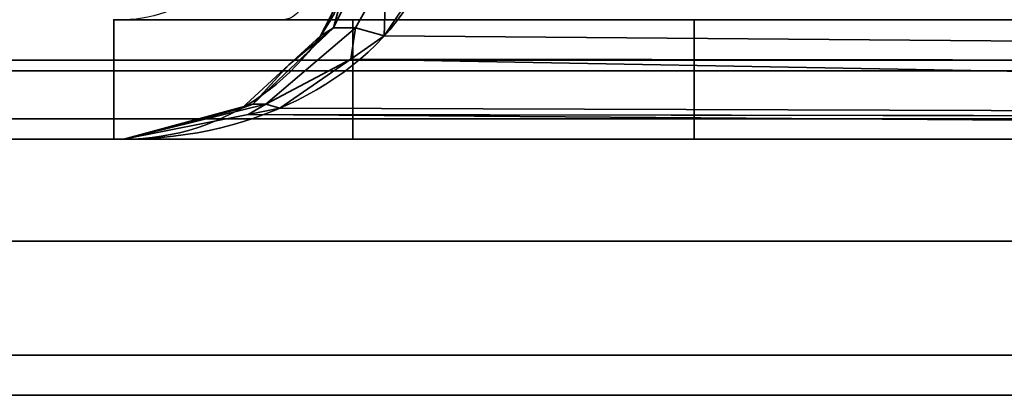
# Model space of a CAD drawing. Header units: millimetres. Extents: x -503 to 6703, y -110 to 193.
# Tile 925 of 1056: x 4005.05 to 4010.82, y -29 to -26.8. Entities that reach past the tile are written whole.
import ezdxf

# ---------------------------------------------------------------- set-up
doc = ezdxf.new("R2010")
doc.units = ezdxf.units.MM
doc.layers.add('152', color=7, linetype='Continuous', true_color=0xffffff)

# ---------------------------------------------------------------- blocks, each defined once
blk = doc.blocks.new('UG_SURFACE_366')
at = {"layer": '152', "color": 252, "linetype": 'Continuous', "lineweight": 35}
for points in [[(3981.0801, -27.5, -7.75), (4029.9201, -27.5, 673.3388), (4029.9201, -27.5, 332.7944)], [(3981.0801, -27.5, -7.75), (4029.9201, -27.5, 1013.8832), (4029.9201, -27.5, 673.3388)], [(3981.0801, -27.5, -7.75), (3981.0801, -27.5, 2072.17), (4029.9201, -27.5, 1354.4277), (4029.9201, -27.5, 1013.8832)], [(3981.0801, -27.5, 2072.17), (4029.9201, -27.5, 1694.972), (4029.9201, -27.5, 1354.4277)], [(3981.0801, -27.5, 2072.17), (4029.9201, -27.5, 2023.33), (4029.9201, -27.5, 1694.972)], [(4029.9201, -27.5, 332.7944), (4029.9201, -27.5, -7.75), (3981.0801, -27.5, -7.75)], [(4029.9201, -27.5, 2023.33), (3981.0801, -27.5, 2072.17), (3981.0801, -29, 2072.17), (4029.9201, -29, 2023.33)], [(3981.0801, -27.5, -7.75), (4029.9201, -27.5, -7.75), (4029.9201, -29, -7.75), (3981.0801, -29, -7.75)], [(3981.0801, -29, 2072.17), (4029.9201, -29, 1354.4277), (4029.9201, -29, 1694.972)], [(3981.0801, -29, 2072.17), (3981.0801, -29, -7.75), (4029.9201, -29, 1013.8832), (4029.9201, -29, 1354.4277)], [(3981.0801, -29, -7.75), (4029.9201, -29, 673.3388), (4029.9201, -29, 1013.8832)], [(3981.0801, -29, -7.75), (4029.9201, -29, 332.7944), (4029.9201, -29, 673.3388)], [(3981.0801, -29, -7.75), (4029.9201, -29, -7.75), (4029.9201, -29, 332.7944)], [(4029.9201, -29, 1694.972), (4029.9201, -29, 2023.33), (3981.0801, -29, 2072.17)]]:
    blk.add_3dface(points, dxfattribs=at)
blk = doc.blocks.new('UG_SURFACE_367')
at = {"layer": '152', "color": 252, "linetype": 'Continuous', "lineweight": 35}
for points in [[(3981.0801, -27.5, -7.75), (4029.9201, -27.5, 673.3388), (4029.9201, -27.5, 332.7944)], [(3981.0801, -27.5, -7.75), (4029.9201, -27.5, 1013.8832), (4029.9201, -27.5, 673.3388)], [(3981.0801, -27.5, -7.75), (3981.0801, -27.5, 2072.17), (4029.9201, -27.5, 1354.4277), (4029.9201, -27.5, 1013.8832)], [(3981.0801, -27.5, 2072.17), (4029.9201, -27.5, 1694.972), (4029.9201, -27.5, 1354.4277)], [(3981.0801, -27.5, 2072.17), (4029.9201, -27.5, 2023.33), (4029.9201, -27.5, 1694.972)], [(4029.9201, -27.5, 332.7944), (4029.9201, -27.5, -7.75), (3981.0801, -27.5, -7.75)], [(4029.9201, -27.5, 2023.33), (3981.0801, -27.5, 2072.17), (3981.0801, -29, 2072.17), (4029.9201, -29, 2023.33)], [(3981.0801, -27.5, -7.75), (4029.9201, -27.5, -7.75), (4029.9201, -29, -7.75), (3981.0801, -29, -7.75)], [(3981.0801, -29, 2072.17), (4029.9201, -29, 1354.4277), (4029.9201, -29, 1694.972)], [(3981.0801, -29, 2072.17), (3981.0801, -29, -7.75), (4029.9201, -29, 1013.8832), (4029.9201, -29, 1354.4277)], [(3981.0801, -29, -7.75), (4029.9201, -29, 673.3388), (4029.9201, -29, 1013.8832)], [(3981.0801, -29, -7.75), (4029.9201, -29, 332.7944), (4029.9201, -29, 673.3388)], [(3981.0801, -29, -7.75), (4029.9201, -29, -7.75), (4029.9201, -29, 332.7944)], [(4029.9201, -29, 1694.972), (4029.9201, -29, 2023.33), (3981.0801, -29, 2072.17)]]:
    blk.add_3dface(points, dxfattribs=at)
blk = doc.blocks.new('UG_SURFACE_368')
at = {"layer": '152', "color": 252, "linetype": 'Continuous', "lineweight": 35}
for points in [[(3978.0593, -26.5209, 2075.1908), (3978.2345, -27.0987, 2075.0155), (5021.7657, -27.0987, 2075.0155), (5021.9407, -26.5209, 2075.1908)], [(5020.0372, -27.0372, 2073.2872), (3979.9628, -27.0372, 2073.2872), (3979.6202, -26.5246, 2073.6296), (5020.3795, -26.5246, 2073.6296)], [(5019.5246, -27.3797, 2072.7746), (3980.4754, -27.3797, 2072.7746), (3979.9628, -27.0372, 2073.2872), (5020.0372, -27.0372, 2073.2872)], [(5021.7657, -27.0987, 2075.0155), (3978.2345, -27.0987, 2075.0155), (3978.9021, -28.0979, 2074.348), (5021.0977, -28.0979, 2074.348)], [(5018.9199, -27.5, 2072.17), (3981.0801, -27.5, 2072.17), (3980.4754, -27.3797, 2072.7746), (5019.5246, -27.3797, 2072.7746)], [(3981.0801, -27.5, 2072.17), (5018.9199, -27.5, 2072.17), (4970.0799, -27.5, 2023.33), (4029.9201, -27.5, 2023.33)], [(3981.0801, -27.5, 2072.17), (4029.9201, -27.5, 2023.33), (4029.9201, -29, 2023.33), (3981.0801, -29, 2072.17)], [(5021.0977, -28.0979, 2074.348), (3978.9021, -28.0979, 2074.348), (3979.9013, -28.7655, 2073.3488), (5020.0987, -28.7655, 2073.3488)], [(5020.0987, -28.7655, 2073.3488), (3979.9013, -28.7655, 2073.3488), (3981.0801, -29, 2072.17), (5018.9199, -29, 2072.17)], [(3981.0801, -29, 2072.17), (4029.9201, -29, 2023.33), (4970.0799, -29, 2023.33), (5018.9199, -29, 2072.17)]]:
    blk.add_3dface(points, dxfattribs=at)
blk = doc.blocks.new('UG_SURFACE_394')
at = {"layer": '152', "color": 252, "linetype": 'Continuous', "lineweight": 35}
for points in [[(4006.9451, -26.6322, 1163.1), (4007.0453, -26.5266, 1163.3161), (4006.8879, -26.8485, 1163.4473)], [(4007.0171, -26.8485, 1163.6335), (4006.8879, -26.8485, 1163.4473), (4007.0453, -26.5266, 1163.3161), (4007.195, -26.5266, 1163.5323)], [(4006.8879, -26.8485, 1006.5528), (4007.0453, -26.5266, 1006.6839), (4006.9451, -26.6322, 1006.9)], [(4006.8879, -26.8485, 1006.5528), (4007.0171, -26.8485, 1006.3665), (4007.195, -26.5266, 1006.4677), (4007.0453, -26.5266, 1006.6839)], [(4007.185, -26.895, 1163.7784), (4007.0171, -26.8485, 1163.6335), (4007.195, -26.5266, 1163.5323)], [(4007.195, -26.5266, 1006.4677), (4007.0171, -26.8485, 1006.3665), (4007.185, -26.895, 1006.2215)], [(4007.195, -26.5266, 1163.5323), (4007.4077, -26.5648, 1163.6825), (4007.185, -26.895, 1163.7784)], [(4007.185, -26.895, 1006.2215), (4007.4077, -26.5648, 1006.3175), (4007.195, -26.5266, 1006.4677)], [(4026.3805, -27.0531, 1171.1322), (4007.185, -26.895, 1163.7784), (4007.4077, -26.5648, 1163.6825)], [(4007.4077, -26.5648, 1006.3175), (4007.185, -26.895, 1006.2215), (4026.3805, -27.0531, 998.8678)], [(4007.4077, -26.5648, 1163.6825), (4026.485, -26.5648, 1170.855), (4026.3805, -27.0531, 1171.1322)], [(4026.3805, -27.0531, 998.8678), (4026.485, -26.5648, 999.1449), (4007.4077, -26.5648, 1006.3175)], [(4006.8879, -26.8485, 1163.4473), (4006.8111, -26.895, 1163.2391), (4006.9451, -26.6322, 1163.1)], [(4006.8111, -26.895, 1006.7608), (4006.9451, -26.6322, 1163.1), (4006.8111, -26.895, 1163.2391)], [(4006.8111, -26.895, 1006.7608), (4006.9451, -26.6322, 1006.9), (4006.9451, -26.6322, 1163.1)], [(4006.9451, -26.6322, 1006.9), (4006.8111, -26.895, 1006.7608), (4006.8879, -26.8485, 1006.5528)], [(4005.6, -27.5, 1165), (4005.6, -26.8, 1165), (4005.6, -26.8, 980), (4005.6, -27.5, 980)], [(4005.6, -27.5, 1165), (4007, -27.5, 1165), (4007, -26.8, 1165), (4005.6, -26.8, 1165)], [(4026.0201, -27.5, 980), (4005.6, -27.5, 980), (4005.6, -26.8, 980), (4026.0201, -26.8, 980)], [(4007, -27.5, 1177.3725), (4007, -26.8, 1177.3725), (4007, -26.8, 1165), (4007, -27.5, 1165)], [(4007, -26.8, 1177.3725), (4007, -27.5, 1177.3725), (4008.9998, -27.5, 1190.0001), (4008.9998, -26.8, 1190.0001)], [(4026.0201, -26.8, 1190.0001), (4008.9998, -26.8, 1190.0001), (4008.9998, -27.5, 1190.0001), (4026.0201, -27.5, 1190.0001)], [(4006.6257, -27.0649, 1163.4319), (4006.8879, -26.8485, 1163.4473), (4006.4149, -27.2951, 1163.8317)], [(4006.4907, -27.2951, 1163.9408), (4006.4149, -27.2951, 1163.8317), (4006.8879, -26.8485, 1163.4473), (4007.0171, -26.8485, 1163.6335)], [(4006.4149, -27.2951, 1006.1682), (4006.8879, -26.8485, 1006.5528), (4006.6257, -27.0649, 1006.5682)], [(4006.4149, -27.2951, 1006.1682), (4006.4907, -27.2951, 1006.0592), (4007.0171, -26.8485, 1006.3665), (4006.8879, -26.8485, 1006.5528)], [(4006.4907, -27.2951, 1163.9408), (4007.0171, -26.8485, 1163.6335), (4006.9885, -27.0309, 1163.8631)], [(4006.9885, -27.0309, 1006.1369), (4007.0171, -26.8485, 1006.3665), (4006.4907, -27.2951, 1006.0592)], [(4006.6257, -27.0649, 1163.4319), (4006.8111, -26.895, 1163.2391), (4006.8879, -26.8485, 1163.4473)], [(4006.8879, -26.8485, 1006.5528), (4006.8111, -26.895, 1006.7608), (4006.6257, -27.0649, 1006.5682)], [(4007.0171, -26.8485, 1163.6335), (4007.185, -26.895, 1163.7784), (4006.9885, -27.0309, 1163.8631)], [(4006.9885, -27.0309, 1006.1369), (4007.185, -26.895, 1006.2215), (4007.0171, -26.8485, 1006.3665)], [(4006.8111, -26.895, 1163.2391), (4006.6257, -27.0649, 1006.5682), (4006.8111, -26.895, 1006.7608)], [(4006.8111, -26.895, 1163.2391), (4006.6257, -27.0649, 1163.4319), (4006.6257, -27.0649, 1006.5682)], [(4026.3805, -27.0531, 1171.1322), (4006.9885, -27.0309, 1163.8631), (4007.185, -26.895, 1163.7784)], [(4007.185, -26.895, 1006.2215), (4006.9885, -27.0309, 1006.1369), (4026.3805, -27.0531, 998.8678)], [(4006.9885, -27.0309, 1163.8631), (4006.5737, -27.3178, 1164.0419), (4006.4907, -27.2951, 1163.9408)], [(4006.4907, -27.2951, 1006.0592), (4006.5737, -27.3178, 1005.9581), (4006.9885, -27.0309, 1006.1369)], [(4026.2165, -27.3824, 1171.5686), (4006.5737, -27.3178, 1164.0419), (4006.9885, -27.0309, 1163.8631)], [(4006.9885, -27.0309, 1006.1369), (4006.5737, -27.3178, 1005.9581), (4026.2165, -27.3824, 998.4314)], [(4006.9885, -27.0309, 1163.8631), (4026.3805, -27.0531, 1171.1322), (4026.3801, -27.056, 1171.1339)], [(4006.9885, -27.0309, 1163.8631), (4026.3801, -27.056, 1171.1339), (4026.2165, -27.3824, 1171.5686)], [(4026.2165, -27.3824, 998.4314), (4026.3801, -27.056, 998.8661), (4006.9885, -27.0309, 1006.1369)], [(4026.3801, -27.056, 998.8661), (4026.3805, -27.0531, 998.8678), (4006.9885, -27.0309, 1006.1369)], [(4006.4149, -27.2951, 1163.8317), (4006.3496, -27.3178, 1163.7186), (4006.6257, -27.0649, 1163.4319)], [(4006.3496, -27.3178, 1006.2814), (4006.6257, -27.0649, 1163.4319), (4006.3496, -27.3178, 1163.7186)], [(4006.3496, -27.3178, 1006.2814), (4006.6257, -27.0649, 1006.5682), (4006.6257, -27.0649, 1163.4319)], [(4006.6257, -27.0649, 1006.5682), (4006.3496, -27.3178, 1006.2814), (4006.4149, -27.2951, 1006.1682)], [(4006.4149, -27.2951, 1163.8317), (4005.6591, -27.5, 1164.436), (4006.1855, -27.3611, 1163.8892)], [(4006.3882, -27.3547, 1164.1217), (4005.6591, -27.5, 1164.436), (4006.4907, -27.2951, 1163.9408)], [(4005.6591, -27.5, 1164.436), (4006.4149, -27.2951, 1163.8317), (4006.4907, -27.2951, 1163.9408)], [(4006.4907, -27.2951, 1006.0592), (4005.6591, -27.5, 1005.5641), (4006.3882, -27.3547, 1005.8782)], [(4006.1855, -27.3611, 1006.1108), (4005.6591, -27.5, 1005.5641), (4006.4149, -27.2951, 1006.1682)], [(4005.6591, -27.5, 1005.5641), (4006.4907, -27.2951, 1006.0592), (4006.4149, -27.2951, 1006.1682)], [(4006.1855, -27.3611, 1163.8892), (4006.3496, -27.3178, 1163.7186), (4006.4149, -27.2951, 1163.8317)], [(4006.4149, -27.2951, 1006.1682), (4006.3496, -27.3178, 1006.2814), (4006.1855, -27.3611, 1006.1108)], [(4006.3496, -27.3178, 1163.7186), (4006.1855, -27.3611, 1006.1108), (4006.3496, -27.3178, 1006.2814)], [(4006.3496, -27.3178, 1163.7186), (4006.1855, -27.3611, 1163.8892), (4006.1855, -27.3611, 1006.1108)], [(4006.4907, -27.2951, 1163.9408), (4006.5737, -27.3178, 1164.0419), (4006.3882, -27.3547, 1164.1217)], [(4006.3882, -27.3547, 1005.8782), (4006.5737, -27.3178, 1005.9581), (4006.4907, -27.2951, 1006.0592)], [(4026.2165, -27.3824, 1171.5686), (4006.3882, -27.3547, 1164.1217), (4006.5737, -27.3178, 1164.0419)], [(4006.5737, -27.3178, 1005.9581), (4006.3882, -27.3547, 1005.8782), (4026.2165, -27.3824, 998.4314)], [(4026.0201, -27.5, 1172.0912), (4005.6591, -27.5, 1164.436), (4006.3882, -27.3547, 1164.1217)], [(4006.3882, -27.3547, 1005.8782), (4005.6591, -27.5, 1005.5641), (4026.0201, -27.5, 997.9088)], [(4006.1855, -27.3611, 1006.1108), (4006.1855, -27.3611, 1163.8892), (4005.6591, -27.5, 1164.436), (4005.6591, -27.5, 1005.5641)], [(4006.3882, -27.3547, 1164.1217), (4026.2165, -27.3824, 1171.5686), (4026.2146, -27.3863, 1171.5738)], [(4006.3882, -27.3547, 1164.1217), (4026.2146, -27.3863, 1171.5738), (4026.0201, -27.5, 1172.0912)], [(4026.0201, -27.5, 997.9088), (4026.2146, -27.3863, 998.4262), (4006.3882, -27.3547, 1005.8782)], [(4026.2146, -27.3863, 998.4262), (4026.2165, -27.3824, 998.4314), (4006.3882, -27.3547, 1005.8782)], [(4005.6, -27.5, 1165), (4005.6, -27.5, 980), (4005.6591, -27.5, 1005.5641), (4005.6591, -27.5, 1164.436)], [(4005.6, -27.5, 980), (4026.0201, -27.5, 980), (4026.0201, -27.5, 997.9088), (4005.6591, -27.5, 1005.5641)], [(4005.6591, -27.5, 1164.436), (4007, -27.5, 1165), (4005.6, -27.5, 1165)], [(4007, -27.5, 1165), (4005.6591, -27.5, 1164.436), (4026.0201, -27.5, 1172.0912)], [(4026.0201, -27.5, 1172.0912), (4026.0201, -27.5, 1190.0001), (4008.9998, -27.5, 1190.0001), (4007, -27.5, 1177.3725)], [(4007, -27.5, 1177.3725), (4007, -27.5, 1165), (4026.0201, -27.5, 1172.0912)]]:
    blk.add_3dface(points, dxfattribs=at)
blk = doc.blocks.new('UG_SURFACE_402')
at = {"layer": '152', "color": 252, "linetype": 'Continuous', "lineweight": 35}
for points in [[(4006.9451, -26.6322, 1163.1), (4007.0453, -26.5266, 1163.3161), (4006.8879, -26.8485, 1163.4473)], [(4007.0171, -26.8485, 1163.6335), (4006.8879, -26.8485, 1163.4473), (4007.0453, -26.5266, 1163.3161), (4007.195, -26.5266, 1163.5323)], [(4006.8879, -26.8485, 1006.5528), (4007.0453, -26.5266, 1006.6839), (4006.9451, -26.6322, 1006.9)], [(4006.8879, -26.8485, 1006.5528), (4007.0171, -26.8485, 1006.3665), (4007.195, -26.5266, 1006.4677), (4007.0453, -26.5266, 1006.6839)], [(4007.185, -26.895, 1163.7784), (4007.0171, -26.8485, 1163.6335), (4007.195, -26.5266, 1163.5323)], [(4007.195, -26.5266, 1006.4677), (4007.0171, -26.8485, 1006.3665), (4007.185, -26.895, 1006.2215)], [(4007.195, -26.5266, 1163.5323), (4007.4077, -26.5648, 1163.6825), (4007.185, -26.895, 1163.7784)], [(4007.185, -26.895, 1006.2215), (4007.4077, -26.5648, 1006.3175), (4007.195, -26.5266, 1006.4677)], [(4026.3805, -27.0531, 1171.1322), (4007.185, -26.895, 1163.7784), (4007.4077, -26.5648, 1163.6825)], [(4007.4077, -26.5648, 1006.3175), (4007.185, -26.895, 1006.2215), (4026.3805, -27.0531, 998.8678)], [(4007.4077, -26.5648, 1163.6825), (4026.485, -26.5648, 1170.855), (4026.3805, -27.0531, 1171.1322)], [(4026.3805, -27.0531, 998.8678), (4026.485, -26.5648, 999.1449), (4007.4077, -26.5648, 1006.3175)], [(4006.8879, -26.8485, 1163.4473), (4006.8111, -26.895, 1163.2391), (4006.9451, -26.6322, 1163.1)], [(4006.8111, -26.895, 1006.7608), (4006.9451, -26.6322, 1163.1), (4006.8111, -26.895, 1163.2391)], [(4006.8111, -26.895, 1006.7608), (4006.9451, -26.6322, 1006.9), (4006.9451, -26.6322, 1163.1)], [(4006.9451, -26.6322, 1006.9), (4006.8111, -26.895, 1006.7608), (4006.8879, -26.8485, 1006.5528)], [(4005.6, -27.5, 1165), (4005.6, -26.8, 1165), (4005.6, -26.8, 980), (4005.6, -27.5, 980)], [(4005.6, -27.5, 1165), (4007, -27.5, 1165), (4007, -26.8, 1165), (4005.6, -26.8, 1165)], [(4026.0201, -27.5, 980), (4005.6, -27.5, 980), (4005.6, -26.8, 980), (4026.0201, -26.8, 980)], [(4007, -27.5, 1177.3725), (4007, -26.8, 1177.3725), (4007, -26.8, 1165), (4007, -27.5, 1165)], [(4007, -26.8, 1177.3725), (4007, -27.5, 1177.3725), (4008.9998, -27.5, 1190.0001), (4008.9998, -26.8, 1190.0001)], [(4026.0201, -26.8, 1190.0001), (4008.9998, -26.8, 1190.0001), (4008.9998, -27.5, 1190.0001), (4026.0201, -27.5, 1190.0001)], [(4006.6257, -27.0649, 1163.4319), (4006.8879, -26.8485, 1163.4473), (4006.4149, -27.2951, 1163.8317)], [(4006.4907, -27.2951, 1163.9408), (4006.4149, -27.2951, 1163.8317), (4006.8879, -26.8485, 1163.4473), (4007.0171, -26.8485, 1163.6335)], [(4006.4149, -27.2951, 1006.1682), (4006.8879, -26.8485, 1006.5528), (4006.6257, -27.0649, 1006.5682)], [(4006.4149, -27.2951, 1006.1682), (4006.4907, -27.2951, 1006.0592), (4007.0171, -26.8485, 1006.3665), (4006.8879, -26.8485, 1006.5528)], [(4006.4907, -27.2951, 1163.9408), (4007.0171, -26.8485, 1163.6335), (4006.9885, -27.0309, 1163.8631)], [(4006.9885, -27.0309, 1006.1369), (4007.0171, -26.8485, 1006.3665), (4006.4907, -27.2951, 1006.0592)], [(4006.6257, -27.0649, 1163.4319), (4006.8111, -26.895, 1163.2391), (4006.8879, -26.8485, 1163.4473)], [(4006.8879, -26.8485, 1006.5528), (4006.8111, -26.895, 1006.7608), (4006.6257, -27.0649, 1006.5682)], [(4007.0171, -26.8485, 1163.6335), (4007.185, -26.895, 1163.7784), (4006.9885, -27.0309, 1163.8631)], [(4006.9885, -27.0309, 1006.1369), (4007.185, -26.895, 1006.2215), (4007.0171, -26.8485, 1006.3665)], [(4006.8111, -26.895, 1163.2391), (4006.6257, -27.0649, 1006.5682), (4006.8111, -26.895, 1006.7608)], [(4006.8111, -26.895, 1163.2391), (4006.6257, -27.0649, 1163.4319), (4006.6257, -27.0649, 1006.5682)], [(4026.3805, -27.0531, 1171.1322), (4006.9885, -27.0309, 1163.8631), (4007.185, -26.895, 1163.7784)], [(4007.185, -26.895, 1006.2215), (4006.9885, -27.0309, 1006.1369), (4026.3805, -27.0531, 998.8678)], [(4006.9885, -27.0309, 1163.8631), (4006.5737, -27.3178, 1164.0419), (4006.4907, -27.2951, 1163.9408)], [(4006.4907, -27.2951, 1006.0592), (4006.5737, -27.3178, 1005.9581), (4006.9885, -27.0309, 1006.1369)], [(4026.2165, -27.3824, 1171.5686), (4006.5737, -27.3178, 1164.0419), (4006.9885, -27.0309, 1163.8631)], [(4006.9885, -27.0309, 1006.1369), (4006.5737, -27.3178, 1005.9581), (4026.2165, -27.3824, 998.4314)], [(4006.9885, -27.0309, 1163.8631), (4026.3805, -27.0531, 1171.1322), (4026.3801, -27.056, 1171.1339)], [(4006.9885, -27.0309, 1163.8631), (4026.3801, -27.056, 1171.1339), (4026.2165, -27.3824, 1171.5686)], [(4026.2165, -27.3824, 998.4314), (4026.3801, -27.056, 998.8661), (4006.9885, -27.0309, 1006.1369)], [(4026.3801, -27.056, 998.8661), (4026.3805, -27.0531, 998.8678), (4006.9885, -27.0309, 1006.1369)], [(4006.4149, -27.2951, 1163.8317), (4006.3496, -27.3178, 1163.7186), (4006.6257, -27.0649, 1163.4319)], [(4006.3496, -27.3178, 1006.2814), (4006.6257, -27.0649, 1163.4319), (4006.3496, -27.3178, 1163.7186)], [(4006.3496, -27.3178, 1006.2814), (4006.6257, -27.0649, 1006.5682), (4006.6257, -27.0649, 1163.4319)], [(4006.6257, -27.0649, 1006.5682), (4006.3496, -27.3178, 1006.2814), (4006.4149, -27.2951, 1006.1682)], [(4006.4149, -27.2951, 1163.8317), (4005.6591, -27.5, 1164.436), (4006.1855, -27.3611, 1163.8892)], [(4006.3882, -27.3547, 1164.1217), (4005.6591, -27.5, 1164.436), (4006.4907, -27.2951, 1163.9408)], [(4005.6591, -27.5, 1164.436), (4006.4149, -27.2951, 1163.8317), (4006.4907, -27.2951, 1163.9408)], [(4006.4907, -27.2951, 1006.0592), (4005.6591, -27.5, 1005.5641), (4006.3882, -27.3547, 1005.8782)], [(4006.1855, -27.3611, 1006.1108), (4005.6591, -27.5, 1005.5641), (4006.4149, -27.2951, 1006.1682)], [(4005.6591, -27.5, 1005.5641), (4006.4907, -27.2951, 1006.0592), (4006.4149, -27.2951, 1006.1682)], [(4006.1855, -27.3611, 1163.8892), (4006.3496, -27.3178, 1163.7186), (4006.4149, -27.2951, 1163.8317)], [(4006.4149, -27.2951, 1006.1682), (4006.3496, -27.3178, 1006.2814), (4006.1855, -27.3611, 1006.1108)], [(4006.3496, -27.3178, 1163.7186), (4006.1855, -27.3611, 1006.1108), (4006.3496, -27.3178, 1006.2814)], [(4006.3496, -27.3178, 1163.7186), (4006.1855, -27.3611, 1163.8892), (4006.1855, -27.3611, 1006.1108)], [(4006.4907, -27.2951, 1163.9408), (4006.5737, -27.3178, 1164.0419), (4006.3882, -27.3547, 1164.1217)], [(4006.3882, -27.3547, 1005.8782), (4006.5737, -27.3178, 1005.9581), (4006.4907, -27.2951, 1006.0592)], [(4026.2165, -27.3824, 1171.5686), (4006.3882, -27.3547, 1164.1217), (4006.5737, -27.3178, 1164.0419)], [(4006.5737, -27.3178, 1005.9581), (4006.3882, -27.3547, 1005.8782), (4026.2165, -27.3824, 998.4314)], [(4026.0201, -27.5, 1172.0912), (4005.6591, -27.5, 1164.436), (4006.3882, -27.3547, 1164.1217)], [(4006.3882, -27.3547, 1005.8782), (4005.6591, -27.5, 1005.5641), (4026.0201, -27.5, 997.9088)], [(4006.1855, -27.3611, 1006.1108), (4006.1855, -27.3611, 1163.8892), (4005.6591, -27.5, 1164.436), (4005.6591, -27.5, 1005.5641)], [(4006.3882, -27.3547, 1164.1217), (4026.2165, -27.3824, 1171.5686), (4026.2146, -27.3863, 1171.5738)], [(4006.3882, -27.3547, 1164.1217), (4026.2146, -27.3863, 1171.5738), (4026.0201, -27.5, 1172.0912)], [(4026.0201, -27.5, 997.9088), (4026.2146, -27.3863, 998.4262), (4006.3882, -27.3547, 1005.8782)], [(4026.2146, -27.3863, 998.4262), (4026.2165, -27.3824, 998.4314), (4006.3882, -27.3547, 1005.8782)], [(4005.6, -27.5, 1165), (4005.6, -27.5, 980), (4005.6591, -27.5, 1005.5641), (4005.6591, -27.5, 1164.436)], [(4005.6, -27.5, 980), (4026.0201, -27.5, 980), (4026.0201, -27.5, 997.9088), (4005.6591, -27.5, 1005.5641)], [(4005.6591, -27.5, 1164.436), (4007, -27.5, 1165), (4005.6, -27.5, 1165)], [(4007, -27.5, 1165), (4005.6591, -27.5, 1164.436), (4026.0201, -27.5, 1172.0912)], [(4026.0201, -27.5, 1172.0912), (4026.0201, -27.5, 1190.0001), (4008.9998, -27.5, 1190.0001), (4007, -27.5, 1177.3725)], [(4007, -27.5, 1177.3725), (4007, -27.5, 1165), (4026.0201, -27.5, 1172.0912)]]:
    blk.add_3dface(points, dxfattribs=at)

msp = doc.modelspace()

# ---------------------------------------------------------------- linework, layer by layer
at = {"layer": '152', "color": 252, "linetype": 'Continuous', "lineweight": -3, "true_color": 0x939598}
for p, q in [((4005.6, -26.8, 1165), (4007, -26.8, 1165)), ((4005.6, -26.8, 1165), (4005.6, -26.8, 980)), ((4005.6, -27.5, 1165), (4005.6, -26.8, 1165)), ((4005.6, -27.5, 980), (4005.6, -26.8, 980)), ((4005.6, -26.8, 980), (4026.0201, -26.8, 980)), ((4005.6, -27.5, 1165), (4005.6, -26.8, 1165)), ((4005.6, -27.5, 980), (4005.6, -26.8, 980)), ((4005.6, -26.8, 980), (4026.0201, -26.8, 980)), ((4005.6, -26.8, 1165), (4005.6, -26.8, 980)), ((4005.6, -26.8, 1165), (4007, -26.8, 1165)), ((4005.659, -26.8, 1163.3767), (4005.659, -26.8, 1006.6233)), ((4005.659, -26.8, 1163.3767), (4005.659, -26.8, 1006.6233)), ((4026.0201, -26.8, 1172.0912), (4006.5942, -26.8, 1164.7876)), ((4006.5942, -26.8, 1005.2124), (4026.0201, -26.8, 997.9088)), ((4006.5942, -26.8, 1005.2124), (4026.0201, -26.8, 997.9088)), ((4026.0201, -26.8, 1172.0912), (4006.5942, -26.8, 1164.7876)), ((4007, -26.8, 1177.3725), (4007, -26.8, 1165)), ((4007, -27.5, 1177.3725), (4007, -26.8, 1177.3725)), ((4007, -27.5, 1165), (4007, -26.8, 1165)), ((4007, -26.8, 1177.3725), (4009, -26.8, 1190)), ((4007, -26.8, 1177.3725), (4007, -26.8, 1165)), ((4007, -27.5, 1177.3725), (4007, -26.8, 1177.3725)), ((4007, -26.8, 1177.3725), (4009, -26.8, 1190)), ((4007, -27.5, 1165), (4007, -26.8, 1165)), ((4009, -26.8, 1190), (4026.0201, -26.8, 1190)), ((4009, -26.8, 1190), (4009, -27.5, 1190)), ((4009, -26.8, 1190), (4026.0201, -26.8, 1190)), ((4009, -26.8, 1190), (4009, -27.5, 1190)), ((3981.08, -27.5, 2072.17), (4029.92, -27.5, 2023.33)), ((5018.92, -27.5, 2072.17), (3981.08, -27.5, 2072.17)), ((4029.92, -27.5, -7.75), (3981.08, -27.5, -7.75)), ((3981.08, -27.5, 2072.17), (4029.92, -27.5, 2023.33)), ((4029.92, -27.5, -7.75), (3981.08, -27.5, -7.75)), ((3981.08, -27.5, 2072.17), (4029.92, -27.5, 2023.33)), ((4005.6, -27.5, 1165), (4005.6, -27.5, 980)), ((4007, -27.5, 1165), (4005.6, -27.5, 1165)), ((4005.6, -27.5, 980), (4026.0201, -27.5, 980)), ((4007, -27.5, 1165), (4005.6, -27.5, 1165)), ((4005.6, -27.5, 980), (4026.0201, -27.5, 980)), ((4005.6, -27.5, 1165), (4005.6, -27.5, 980)), ((4005.659, -27.5, 1164.4359), (4026.0201, -27.5, 1172.0912)), ((4005.659, -27.5, 1005.5641), (4005.659, -27.5, 1164.4359)), ((4026.0201, -27.5, 997.9088), (4005.659, -27.5, 1005.5641)), ((4005.659, -27.5, 1164.4359), (4026.0201, -27.5, 1172.0912)), ((4026.0201, -27.5, 997.9088), (4005.659, -27.5, 1005.5641)), ((4005.659, -27.5, 1005.5641), (4005.659, -27.5, 1164.4359)), ((4009, -27.5, 1190), (4007, -27.5, 1177.3725)), ((4007, -27.5, 1177.3725), (4007, -27.5, 1165)), ((4009, -27.5, 1190), (4007, -27.5, 1177.3725)), ((4007, -27.5, 1177.3725), (4007, -27.5, 1165)), ((4009, -27.5, 1190), (4026.0201, -27.5, 1190)), ((4009, -27.5, 1190), (4026.0201, -27.5, 1190)), ((3981.08, -29, 2072.17), (4029.92, -29, 2023.33)), ((4029.92, -29, -7.75), (3981.08, -29, -7.75)), ((3981.08, -29, 2072.17), (4029.92, -29, 2023.33)), ((4029.92, -29, -7.75), (3981.08, -29, -7.75)), ((5018.92, -29, 2072.17), (3981.08, -29, 2072.17)), ((3981.08, -29, 2072.17), (4029.92, -29, 2023.33))]:
    msp.add_line(p, q, dxfattribs=at)
at = {"layer": '152', "color": 252, "linetype": 'Continuous', "lineweight": -3, "true_color": 0x939598, "extrusion": (0, 0, -1)}
msp.add_arc((-4005.659, -26.1, -1163.3767), 0.7, 180, 270, dxfattribs=at)
msp.add_arc((-4005.659, -26.1, -1163.3767), 0.7, 180, 270, dxfattribs=at)
at = {"layer": '152', "color": 252, "linetype": 'Continuous', "lineweight": -3, "true_color": 0x939598, "extrusion": (0.936029, 0, -0.351924)}
msp.add_arc((-26.1, 2350.9232, 3396.529), 0.7, 109.38818, 180, dxfattribs=at)
msp.add_arc((-26.1, 2350.9232, 3396.529), 0.7, 109.38818, 180, dxfattribs=at)
at = {"layer": '152', "color": 252, "linetype": 'Continuous', "lineweight": -3, "true_color": 0x939598, "extrusion": (0.395731, 0, 0.918367)}
msp.add_ellipse((4005.659, -26.1, 1164.4359), major_axis=(1.8537, 0, -0.7988), ratio=0.69361, start_param=4.712389, end_param=5.944798, dxfattribs=at)
msp.add_ellipse((4005.659, -26.1, 1164.4359), major_axis=(1.8537, 0, -0.7988), ratio=0.69361, start_param=4.712389, end_param=5.944798, dxfattribs=at)
at = {"layer": '152', "color": 252, "linetype": 'Continuous', "lineweight": -3, "true_color": 0x939598, "extrusion": (-0.72035, 0, 0.69361)}
msp.add_ellipse((4005.659, -26.1, 1005.5641), major_axis=(1.4, 0, 1.454), ratio=0.69361, start_param=4.712389, end_param=5.944798, dxfattribs=at)
msp.add_ellipse((4005.659, -26.1, 1005.5641), major_axis=(1.4, 0, 1.454), ratio=0.69361, start_param=4.712389, end_param=5.944798, dxfattribs=at)
at = {"layer": '152', "color": 252, "linetype": 'Continuous', "lineweight": -3, "true_color": 0x939598, "extrusion": (0.395731, 0, -0.918367)}
msp.add_ellipse((4005.659, -26.1, 1005.5641), major_axis=(1.8537, 0, 0.7988), ratio=0.69361, start_param=0.338388, end_param=1.570796, dxfattribs=at)
msp.add_ellipse((4005.659, -26.1, 1005.5641), major_axis=(1.8537, 0, 0.7988), ratio=0.69361, start_param=0.338388, end_param=1.570796, dxfattribs=at)
at = {"layer": '152', "color": 252, "linetype": 'Continuous', "lineweight": -3, "true_color": 0x939598, "extrusion": (-0.72035, 0, -0.69361)}
msp.add_ellipse((4005.659, -26.1, 1164.4359), major_axis=(1.4, 0, -1.454), ratio=0.69361, start_param=0.338388, end_param=1.570796, dxfattribs=at)
msp.add_ellipse((4005.659, -26.1, 1164.4359), major_axis=(1.4, 0, -1.454), ratio=0.69361, start_param=0.338388, end_param=1.570796, dxfattribs=at)
at = {"layer": '152', "color": 252, "linetype": 'Continuous', "lineweight": -3, "true_color": 0x939598, "extrusion": (0, -1, 0)}
msp.add_ellipse((4007.059, -26.8, 1006.6233), major_axis=(0, 0, -1.4957), ratio=0.936029, start_param=4.712389, end_param=5.944798, dxfattribs=at)
msp.add_ellipse((4007.059, -26.8, 1006.6233), major_axis=(0, 0, -1.4957), ratio=0.936029, start_param=4.712389, end_param=5.944798, dxfattribs=at)

# ---------------------------------------------------------------- block references
at = {"layer": '152', "color": 252, "linetype": 'Continuous', "lineweight": -3, "true_color": 0x939598}
for name in ['UG_SURFACE_366', 'UG_SURFACE_367', 'UG_SURFACE_368', 'UG_SURFACE_394', 'UG_SURFACE_402']:
    msp.add_blockref(name, (0, 0), dxfattribs=at)

doc.saveas('drawing.dxf')
